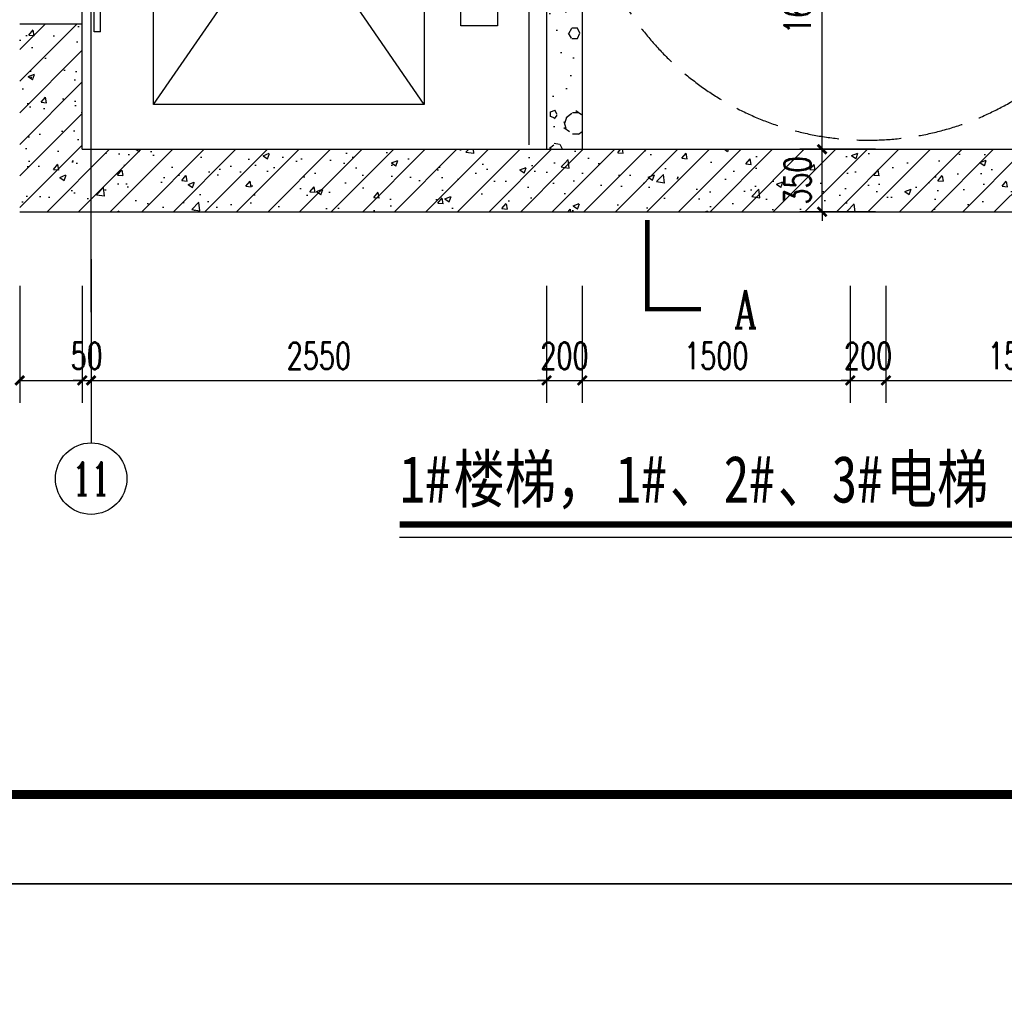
# Model space of a CAD drawing. Extents: x 797781 to 1255204, y 21234 to 1024248.
# Tile 863 of 1056: x 1168827 to 1174340, y 574701 to 580152. Entities that reach past the tile are written whole.
import ezdxf
from ezdxf.enums import TextEntityAlignment as Align

# ---------------------------------------------------------------- set-up
doc = ezdxf.new("R2010")
doc.units = 0
doc.header["$LTSCALE"] = 1000
doc.header["$MEASUREMENT"] = 0
doc.linetypes.add('230303生产综合楼-平面图_t8$0$DASH', pattern=[0.35, 0.25, -0.1])
doc.linetypes.add('230303生产综合楼-平面图_t8$0$DOTE', pattern=[2.42, 2, -0.2, 0.02, -0.2])
for name, color, linetype in [('230303生产综合楼-平面图_t8$0$A-PLAN-EVTR', 2, 'Continuous'), ('230303生产综合楼-平面图_t8$0$AXIS', 3, 'Continuous'), ('230303生产综合楼-平面图_t8$0$AXIS_TEXT', 7, 'Continuous'), ('230303生产综合楼-平面图_t8$0$DIM_SYMB', 3, 'Continuous'), ('230303生产综合楼-平面图_t8$0$DOTE', 1, '230303生产综合楼-平面图_t8$0$DOTE'), ('230303生产综合楼-平面图_t8$0$H-楼板留洞', 6, 'Continuous'), ('230303生产综合楼-平面图_t8$0$PUB_HATCH', 8, 'Continuous'), ('230303生产综合楼-平面图_t8$0$PUB_TEXT', 7, 'Continuous'), ('230303生产综合楼-平面图_t8$0$STAIR', 2, 'Continuous'), ('230303生产综合楼-平面图_t8$0$WALL', 40, 'Continuous'), ('230303生产综合楼-平面图_t8$0$WINDOW', 4, 'Continuous'), ('230303生产综合楼-平面图_t8$0$轮廓', 2, 'Continuous'), ('AXIS_TEXT', 7, 'Continuous'), ('PUB_TEXT', 7, 'Continuous'), ('PUB_TITLE', 4, 'Continuous')]:
    doc.layers.add(name, color=color, linetype=linetype)
doc.styles.add('230303生产综合楼-平面图_t8$0$-黑体', font='simhei.ttf', dxfattribs={"width": 0.8})
doc.styles.add('230303生产综合楼-平面图_t8$0$_TCH_AXIS', font='COMPLEX', dxfattribs={"bigfont": 'GBCBIG'})
doc.styles.add('230303生产综合楼-平面图_T8$0$_TCH_DIM_T3', font='SIMPLEX', dxfattribs={"width": 0.705882, "bigfont": 'GBCBIG'})
doc.styles.add('230303生产综合楼-平面图_t8$0$_TCH_LABEL', font='COMPLEX', dxfattribs={"bigfont": 'GBCBIG'})
doc.styles.add('COMPLEX', font='COMPLEX')
doc.dimstyles.new('230303生产综合楼-平面图_T8$0$_TCH_ARCH&&50', dxfattribs={"dimtxt": 148.75, "dimasz": 50, "dimexe": 125, "dimexo": 150, "dimgap": 63.125, "dimtad": 1, "dimdec": 0, "dimzin": 0, "dimdsep": 46, "dimtxsty": '230303生产综合楼-平面图_T8$0$_TCH_DIM_T3', "dimblk": '230303生产综合楼-平面图_t8$0$_ArchTick', "dimcen": 0.09, "dimclrt": 7, "dimazin": 2, "dimtfac": 1, "dimtdec": 0, "dimtix": 1, "dimtmove": 2, "dimatfit": 3, "dimfxl": 1, "dimtolj": 1, "dimtzin": 0, "dimarcsym": 0})
pattern_1 = [(45, (0, 0), (-88.388348, 88.388348), []), (50, (0, 0), (358.63009, -31.37607), [37.5, -412.5]), (355, (0, 0), (-69.37567, 376.09607), [30, -330]), (100.4514, (29.9, -2.6), (289.25469, 344.71977), [31.8701, -350.57106]), (46.1842, (0, 100), (533.62052, -82.7595), [56.25, -618.75]), (96.6356, (44.47, 93.1), (467.33135, 487.05894), [47.80514, -525.8565]), (351.1842, (0, 100), (467.33097, 487.0593), [45, -495]), (21, (50, 75), (298.453526, -201.309445), [37.5, -412.5]), (326, (50, 75), (121.65767, 362.57502), [30, -330]), (71.4514, (74.87, 58.22), (420.11131, 161.26525), [31.8701, -350.57106]), (37.5, (0, 0), (6.079928, 166.446927), [0, -326, 0, -335, 0, -331.25]), (7.5, (0, 0), (131.534769, 197.205856), [0, -191, 0, -318.5, 0, -126.25]), (327.5, (-111.5, 0), (266.911218, -11.277436), [0, -125, 0, -390, 0, -517.5]), (317.5, (-161.5, 0), (291.593085, 50.05249), [0, -162.5, 0, -259, 0, -367.5])]

# ---------------------------------------------------------------- blocks, each defined once
blk = doc.blocks.new('230303生产综合楼-平面图_t8$0$_ArchTick')
at = {"color": 0, "linetype": 'ByBlock', "const_width": 0.3}
blk.add_lwpolyline([(-0.5, -0.5), (0.5, 0.5)], dxfattribs=at)
blk = doc.blocks.new('*D3868')
at = {"layer": '230303生产综合楼-平面图_t8$0$AXIS', "color": 0, "lineweight": -2, "transparency": 16777216}
for p, q in [((1173618.3, 581076.4), (1173194.5, 581076.4)), ((1173319.5, 579426.4), (1173319.5, 581076.4)), ((1173618.3, 579426.4), (1173194.5, 579426.4))]:
    blk.add_line(p, q, dxfattribs=at)
at = {"layer": 'Defpoints', "color": 0, "transparency": 16777216}
for p in [(1173319.5, 581076.4), (1173768.3, 581076.4), (1173768.3, 579426.4)]:
    blk.add_point(p, dxfattribs=at)
at = {"layer": '230303生产综合楼-平面图_t8$0$AXIS', "color": 0, "lineweight": -2, "transparency": 16777216, "xscale": 50, "yscale": 50, "zscale": 50}
for p, rotation in [((1173319.5, 581076.4), 90), ((1173319.5, 579426.4), 270)]:
    blk.add_blockref('230303生产综合楼-平面图_t8$0$_ArchTick', p, dxfattribs=dict(at, rotation=rotation))
at = {"layer": '230303生产综合楼-平面图_t8$0$AXIS', "color": 7, "transparency": 16777216, "insert": (1173182, 580251.4), "char_height": 148.75, "attachment_point": 5, "rotation": 90, "style": '230303生产综合楼-平面图_T8$0$_TCH_DIM_T3'}
blk.add_mtext('\\A1;1650', dxfattribs=at)
blk = doc.blocks.new('*D3869')
at = {"layer": '230303生产综合楼-平面图_t8$0$AXIS', "color": 0, "lineweight": -2, "transparency": 16777216}
for p, q in [((1173618.3, 579426.4), (1173194.5, 579426.4)), ((1173319.5, 579426.4), (1173319.5, 579476.4)), ((1173319.5, 579076.4), (1173319.5, 579426.4)), ((1173618.3, 579076.4), (1173194.5, 579076.4)), ((1173319.5, 579076.4), (1173319.5, 579026.4))]:
    blk.add_line(p, q, dxfattribs=at)
at = {"layer": 'Defpoints', "color": 0, "transparency": 16777216}
for p in [(1173319.5, 579426.4), (1173768.3, 579426.4), (1173768.3, 579076.4)]:
    blk.add_point(p, dxfattribs=at)
at = {"layer": '230303生产综合楼-平面图_t8$0$AXIS', "color": 0, "lineweight": -2, "transparency": 16777216, "xscale": 50, "yscale": 50, "zscale": 50}
for p, rotation in [((1173319.5, 579426.4), 270), ((1173319.5, 579076.4), 90)]:
    blk.add_blockref('230303生产综合楼-平面图_t8$0$_ArchTick', p, dxfattribs=dict(at, rotation=rotation))
at = {"layer": '230303生产综合楼-平面图_t8$0$AXIS', "color": 7, "transparency": 16777216, "insert": (1173182, 579251.4), "char_height": 148.75, "attachment_point": 5, "rotation": 90, "style": '230303生产综合楼-平面图_T8$0$_TCH_DIM_T3'}
blk.add_mtext('\\A1;350', dxfattribs=at)
blk = doc.blocks.new('*D3886')
at = {"layer": '230303生产综合楼-平面图_t8$0$AXIS', "color": 0, "lineweight": -2, "transparency": 16777216}
for p, q in [((1168827, 578660.9), (1168827, 578007)), ((1169177, 578660.9), (1169177, 578007)), ((1168827, 578132), (1169177, 578132))]:
    blk.add_line(p, q, dxfattribs=at)
at = {"layer": 'Defpoints', "color": 0, "transparency": 16777216}
for p in [(1168827, 578810.9), (1169177, 578810.9), (1169177, 578132)]:
    blk.add_point(p, dxfattribs=at)
at = {"layer": '230303生产综合楼-平面图_t8$0$AXIS', "color": 0, "lineweight": -2, "transparency": 16777216, "xscale": 50, "yscale": 50, "zscale": 50, "rotation": 180}
blk.add_blockref('230303生产综合楼-平面图_t8$0$_ArchTick', (1168827, 578132), dxfattribs=at)
at = {"layer": '230303生产综合楼-平面图_t8$0$AXIS', "color": 0, "lineweight": -2, "transparency": 16777216, "xscale": 50, "yscale": 50, "zscale": 50}
blk.add_blockref('230303生产综合楼-平面图_t8$0$_ArchTick', (1169177, 578132), dxfattribs=at)
at = {"layer": '230303生产综合楼-平面图_t8$0$AXIS', "color": 7, "transparency": 16777216, "insert": (1168642, 578269.5), "char_height": 148.75, "attachment_point": 5, "style": '230303生产综合楼-平面图_T8$0$_TCH_DIM_T3'}
blk.add_mtext('\\A1;350', dxfattribs=at)
blk = doc.blocks.new('*D3887')
at = {"layer": '230303生产综合楼-平面图_t8$0$AXIS', "color": 0, "lineweight": -2, "transparency": 16777216}
for p, q in [((1169177, 578660.9), (1169177, 578007)), ((1169227, 578660.9), (1169227, 578007)), ((1169177, 578132), (1169127, 578132)), ((1169177, 578132), (1169227, 578132)), ((1169227, 578132), (1169277, 578132))]:
    blk.add_line(p, q, dxfattribs=at)
at = {"layer": 'Defpoints', "color": 0, "transparency": 16777216}
for p in [(1169177, 578810.9), (1169227, 578810.9), (1169227, 578132)]:
    blk.add_point(p, dxfattribs=at)
at = {"layer": '230303生产综合楼-平面图_t8$0$AXIS', "color": 0, "lineweight": -2, "transparency": 16777216, "xscale": 50, "yscale": 50, "zscale": 50}
blk.add_blockref('230303生产综合楼-平面图_t8$0$_ArchTick', (1169177, 578132), dxfattribs=at)
at = {"layer": '230303生产综合楼-平面图_t8$0$AXIS', "color": 0, "lineweight": -2, "transparency": 16777216, "xscale": 50, "yscale": 50, "zscale": 50, "rotation": 180}
blk.add_blockref('230303生产综合楼-平面图_t8$0$_ArchTick', (1169227, 578132), dxfattribs=at)
at = {"layer": '230303生产综合楼-平面图_t8$0$AXIS', "color": 7, "transparency": 16777216, "insert": (1169202, 578269.5), "char_height": 148.75, "attachment_point": 5, "style": '230303生产综合楼-平面图_T8$0$_TCH_DIM_T3'}
blk.add_mtext('\\A1;50', dxfattribs=at)
blk = doc.blocks.new('*D3888')
at = {"layer": '230303生产综合楼-平面图_t8$0$AXIS', "color": 0, "lineweight": -2, "transparency": 16777216}
for p, q in [((1169227, 578660.9), (1169227, 578007)), ((1171777, 578660.9), (1171777, 578007)), ((1169227, 578132), (1171777, 578132))]:
    blk.add_line(p, q, dxfattribs=at)
at = {"layer": 'Defpoints', "color": 0, "transparency": 16777216}
for p in [(1169227, 578810.9), (1171777, 578810.9), (1171777, 578132)]:
    blk.add_point(p, dxfattribs=at)
at = {"layer": '230303生产综合楼-平面图_t8$0$AXIS', "color": 0, "lineweight": -2, "transparency": 16777216, "xscale": 50, "yscale": 50, "zscale": 50, "rotation": 180}
blk.add_blockref('230303生产综合楼-平面图_t8$0$_ArchTick', (1169227, 578132), dxfattribs=at)
at = {"layer": '230303生产综合楼-平面图_t8$0$AXIS', "color": 0, "lineweight": -2, "transparency": 16777216, "xscale": 50, "yscale": 50, "zscale": 50}
blk.add_blockref('230303生产综合楼-平面图_t8$0$_ArchTick', (1171777, 578132), dxfattribs=at)
at = {"layer": '230303生产综合楼-平面图_t8$0$AXIS', "color": 7, "transparency": 16777216, "insert": (1170502, 578269.5), "char_height": 148.75, "attachment_point": 5, "style": '230303生产综合楼-平面图_T8$0$_TCH_DIM_T3'}
blk.add_mtext('\\A1;2550', dxfattribs=at)
blk = doc.blocks.new('*D3889')
at = {"layer": '230303生产综合楼-平面图_t8$0$AXIS', "color": 0, "lineweight": -2, "transparency": 16777216}
for p, q in [((1171777, 578660.9), (1171777, 578007)), ((1171977, 578660.9), (1171977, 578007)), ((1171777, 578132), (1171727, 578132)), ((1171777, 578132), (1171977, 578132)), ((1171977, 578132), (1172027, 578132))]:
    blk.add_line(p, q, dxfattribs=at)
at = {"layer": 'Defpoints', "color": 0, "transparency": 16777216}
for p in [(1171777, 578810.9), (1171977, 578810.9), (1171977, 578132)]:
    blk.add_point(p, dxfattribs=at)
at = {"layer": '230303生产综合楼-平面图_t8$0$AXIS', "color": 0, "lineweight": -2, "transparency": 16777216, "xscale": 50, "yscale": 50, "zscale": 50}
blk.add_blockref('230303生产综合楼-平面图_t8$0$_ArchTick', (1171777, 578132), dxfattribs=at)
at = {"layer": '230303生产综合楼-平面图_t8$0$AXIS', "color": 0, "lineweight": -2, "transparency": 16777216, "xscale": 50, "yscale": 50, "zscale": 50, "rotation": 180}
blk.add_blockref('230303生产综合楼-平面图_t8$0$_ArchTick', (1171977, 578132), dxfattribs=at)
at = {"layer": '230303生产综合楼-平面图_t8$0$AXIS', "color": 7, "transparency": 16777216, "insert": (1171877, 578269.5), "char_height": 148.75, "attachment_point": 5, "style": '230303生产综合楼-平面图_T8$0$_TCH_DIM_T3'}
blk.add_mtext('\\A1;200', dxfattribs=at)
blk = doc.blocks.new('*D3890')
at = {"layer": '230303生产综合楼-平面图_t8$0$AXIS', "color": 0, "lineweight": -2, "transparency": 16777216}
for p, q in [((1171977, 578660.9), (1171977, 578007)), ((1173477, 578660.9), (1173477, 578007)), ((1171977, 578132), (1173477, 578132))]:
    blk.add_line(p, q, dxfattribs=at)
at = {"layer": 'Defpoints', "color": 0, "transparency": 16777216}
for p in [(1171977, 578810.9), (1173477, 578810.9), (1173477, 578132)]:
    blk.add_point(p, dxfattribs=at)
at = {"layer": '230303生产综合楼-平面图_t8$0$AXIS', "color": 0, "lineweight": -2, "transparency": 16777216, "xscale": 50, "yscale": 50, "zscale": 50, "rotation": 180}
blk.add_blockref('230303生产综合楼-平面图_t8$0$_ArchTick', (1171977, 578132), dxfattribs=at)
at = {"layer": '230303生产综合楼-平面图_t8$0$AXIS', "color": 0, "lineweight": -2, "transparency": 16777216, "xscale": 50, "yscale": 50, "zscale": 50}
blk.add_blockref('230303生产综合楼-平面图_t8$0$_ArchTick', (1173477, 578132), dxfattribs=at)
at = {"layer": '230303生产综合楼-平面图_t8$0$AXIS', "color": 7, "transparency": 16777216, "insert": (1172727, 578269.5), "char_height": 148.75, "attachment_point": 5, "style": '230303生产综合楼-平面图_T8$0$_TCH_DIM_T3'}
blk.add_mtext('\\A1;1500', dxfattribs=at)
blk = doc.blocks.new('*D3891')
at = {"layer": '230303生产综合楼-平面图_t8$0$AXIS', "color": 0, "lineweight": -2, "transparency": 16777216}
for p, q in [((1173477, 578660.9), (1173477, 578007)), ((1173677, 578660.9), (1173677, 578007)), ((1173477, 578132), (1173427, 578132)), ((1173477, 578132), (1173677, 578132)), ((1173677, 578132), (1173727, 578132))]:
    blk.add_line(p, q, dxfattribs=at)
at = {"layer": 'Defpoints', "color": 0, "transparency": 16777216}
for p in [(1173477, 578810.9), (1173677, 578810.9), (1173677, 578132)]:
    blk.add_point(p, dxfattribs=at)
at = {"layer": '230303生产综合楼-平面图_t8$0$AXIS', "color": 0, "lineweight": -2, "transparency": 16777216, "xscale": 50, "yscale": 50, "zscale": 50}
blk.add_blockref('230303生产综合楼-平面图_t8$0$_ArchTick', (1173477, 578132), dxfattribs=at)
at = {"layer": '230303生产综合楼-平面图_t8$0$AXIS', "color": 0, "lineweight": -2, "transparency": 16777216, "xscale": 50, "yscale": 50, "zscale": 50, "rotation": 180}
blk.add_blockref('230303生产综合楼-平面图_t8$0$_ArchTick', (1173677, 578132), dxfattribs=at)
at = {"layer": '230303生产综合楼-平面图_t8$0$AXIS', "color": 7, "transparency": 16777216, "insert": (1173577, 578269.5), "char_height": 148.75, "attachment_point": 5, "style": '230303生产综合楼-平面图_T8$0$_TCH_DIM_T3'}
blk.add_mtext('\\A1;200', dxfattribs=at)
blk = doc.blocks.new('*D3892')
at = {"layer": '230303生产综合楼-平面图_t8$0$AXIS', "color": 0, "lineweight": -2, "transparency": 16777216}
for p, q in [((1173677, 578660.9), (1173677, 578007)), ((1175177, 578660.9), (1175177, 578007)), ((1173677, 578132), (1175177, 578132))]:
    blk.add_line(p, q, dxfattribs=at)
at = {"layer": 'Defpoints', "color": 0, "transparency": 16777216}
for p in [(1173677, 578810.9), (1175177, 578810.9), (1175177, 578132)]:
    blk.add_point(p, dxfattribs=at)
at = {"layer": '230303生产综合楼-平面图_t8$0$AXIS', "color": 0, "lineweight": -2, "transparency": 16777216, "xscale": 50, "yscale": 50, "zscale": 50, "rotation": 180}
blk.add_blockref('230303生产综合楼-平面图_t8$0$_ArchTick', (1173677, 578132), dxfattribs=at)
at = {"layer": '230303生产综合楼-平面图_t8$0$AXIS', "color": 0, "lineweight": -2, "transparency": 16777216, "xscale": 50, "yscale": 50, "zscale": 50}
blk.add_blockref('230303生产综合楼-平面图_t8$0$_ArchTick', (1175177, 578132), dxfattribs=at)
at = {"layer": '230303生产综合楼-平面图_t8$0$AXIS', "color": 7, "transparency": 16777216, "insert": (1174427, 578269.5), "char_height": 148.75, "attachment_point": 5, "style": '230303生产综合楼-平面图_T8$0$_TCH_DIM_T3'}
blk.add_mtext('\\A1;1500', dxfattribs=at)
blk = doc.blocks.new('_AXISO')
blk.add_circle((0, 0), 0.5)
at = {"layer": 'AXIS_TEXT', "style": 'COMPLEX', "width": 1.041667}
blk.add_attdef('A', text='', height=0.56, dxfattribs=at).set_placement((-0.25, -0.28), (0.25, -0.28), align=Align.FIT)
blk = doc.blocks.new('230303生产综合楼-平面图_t8$0$$DORLIB2D$00000127')
at = {"color": 0}
for points in [[(-0.5333, 0.7949), (-0.5333, 0.6904)], [(-0.0333, 0.7949), (-0.5333, 0.7949)], [(-0.0333, 0.7949), (-0.0333, 0.6904)], [(0.5333, 0.7949), (0.0333, 0.7949)], [(0.0333, 0.7949), (0.0333, 0.6904)], [(0.5333, 0.7949), (0.5333, 0.6904)], [(-0.0333, 0.6904), (-0.5333, 0.6904)], [(0.5333, 0.6904), (0.0333, 0.6904)], [(0.5, 0.5), (-0.5, 0.5)]]:
    blk.add_lwpolyline(points, dxfattribs=at)

msp = doc.modelspace()

# ---------------------------------------------------------------- hatches: boundary and pattern name
at = {"layer": '230303生产综合楼-平面图_t8$0$PUB_HATCH'}
h = msp.add_hatch(dxfattribs=at)
h.set_pattern_fill('加气混凝土', color=256, scale=50, style=0)
h.set_pattern_definition([(0, (177, -183), (300, 600), [0, -600]), (0, (-174, -264), (300, 600), [0, -600]), (0, (21, -270), (300, 600), [0, -600]), (0, (234, -93), (300, 600), [0, -600]), (0, (-15, -300), (300, 600), [0, -600]), (0, (294, 285), (300, 600), [0, -600]), (0, (111, 237), (300, 600), [0, -600]), (0, (207, 162), (300, 600), [0, -600]), (0, (-282, 150), (300, 600), [0, -600]), (0, (12, 123), (300, 600), [0, -600]), (0, (-102, -30), (300, 600), [0, -600]), (0, (-96, -255), (300, 600), [0, -600]), (0, (129, -279), (300, 600), [0, -600]), (0, (294, -15), (300, 600), [0, -600]), (0, (-267, -108), (300, 600), [0, -600]), (0, (-216, -6), (300, 600), [0, -600]), (0, (18, -48), (300, 600), [0, -600]), (0, (-66, -135), (300, 600), [0, -600]), (0, (-114, 63), (300, 600), [0, -600]), (0, (-39, 288), (300, 600), [0, -600]), (0, (-243, -234), (300, 600), [0, -600]), (0, (87, 165), (300, 600), [0, -600]), (0, (-192, 174), (300, 600), [0, -600]), (0, (-240, 252), (300, 600), [0, -600]), (130.601294, (257.143, 97.143), (-1499.9999834, 1800.0000079), [26.34155, -11037.111]), (18.434949, (214.29, 108.57), (1499.9999945, 599.9999956), [27.10524, -3767.6279]), (90, (214.3, 82.86), (300, 600), [25.71428, -1174.28565]), (161.565051, (240, 74.29), (-1500.0000076, 599.999955), [27.10524, -3767.6279]), (53.130102, (240, 74.29), (300.000001, 600), [28.57143, -2971.4285]), (135, (262.86, -231.43), (-300.000036, 599.99996), [24.24366, -1672.8126]), (45, (228.57, -231.43), (299.999998, 599.999998), [24.24366, -1672.8126]), (135, (245.71, -248.57), (-300.000036, 599.99996), [24.24366, -1672.8126]), (45, (245.71, -248.57), (299.999998, 599.999998), [24.24366, -1672.8126]), (116.56505, (-25.7, 171.43), (-5e-05, 1199.99997), [31.94383, -638.8765]), (180, (-40, 200), (-300, 600), [34.28572, -565.71425]), (63.43495, (-88.57, 171.43), (3e-06, 1200), [31.94383, -638.8765]), (116.56505, (-74.3, 142.86), (-5e-05, 1199.99997), [31.94383, -638.8765]), (0, (-74.3, 142.86), (300, 600), [34.28572, -565.71425]), (63.43495, (-40, 142.86), (3e-06, 1200), [31.94383, -638.8765]), (107.102728, (200, -31.429), (-899.9999656, 3000.00000484), [38.86135, -16282.9025]), (143.972626, (188.57, 5.714), (-5699.9999277, 4199.9999952), [38.86135, -8122.02]), (180, (157.14, 28.6), (-300, 600), [37.14286, -562.8571]), (36.0273733, (88.57, 5.714), (5699.9999579, 4199.9999547), [38.86135, -8122.02]), (71.565051, (77.14, -28.57), (900.0000046, 2999.999995), [36.14032, -3758.5928]), (107.102728, (88.571, -65.714), (-899.9999656, 3000.00000484), [38.86135, -16282.9025]), (143.972626, (120, -88.57), (-5699.9999277, 4199.9999952), [38.86135, -8122.02]), (0, (120, -88.6), (300, 600), [37.14286, -562.8571]), (36.0273733, (157.143, -88.57), (5699.9999579, 4199.9999547), [38.86135, -8122.02]), (71.565051, (188.57, -65.71), (900.0000046, 2999.999995), [36.14032, -3758.5928]), (150.255118, (205.714, 248.57), (-900.000002, 599.9999926), [23.03502, -4814.3196]), (90, (185.7, 237.14), (300, 600), [22.85714, -1177.14275]), (29.744881, (185.714, 237.14), (900.0000005, 599.999997), [23.03502, -4814.3196]), (116.56505, (65.7, -177.14), (-5e-05, 1199.99997), [31.94383, -638.8765]), (168.690067, (51.43, -148.57), (-2700.000002, 599.999985), [29.13725, -6089.6855]), (41.185925, (0, -162.857), (7499.99995456, 6599.9999423), [30.37184, -12725.802]), (90, (0, -191.43), (300, 600), [28.57143, -1171.4285]), (138.814074, (22.857, -211.429), (-7499.9998667, 6600.00004204), [30.37184, -12725.802]), (16.6992442, (22.857, -211.429), (9899.9999255, 2999.9999686), [29.82945, -12498.5375]), (60.945396, (51.43, -202.857), (299.9999992, 599.9999947), [29.41609, -12325.3395]), (109.983106, (-185.714, 74.286), (-1500.00000565, 4199.9999889), [33.442, -14012.1975]), (155.556045, (-197.143, 105.714), (-3900.00001487, 1799.9999626), [34.52299, -14465.1315]), (24.4439547, (-260, 105.714), (3900.00000195, 1799.99999134), [34.52299, -14465.1315]), (70.0168934, (-271.429, 74.286), (1500.0000045, 4199.9999896), [33.442, -14012.1975]), (109.983106, (-260, 42.857), (-1500.00000565, 4199.9999889), [33.442, -14012.1975]), (160.016893, (-228.57, 31.43), (-1500.0000009, 599.9999727), [33.442, -6989.3775]), (19.9831065, (-228.57, 31.43), (1499.9999918, 599.999999), [33.442, -6989.3775]), (70.0168934, (-197.143, 42.857), (1500.0000045, 4199.9999896), [33.442, -14012.1975]), (122.005383, (37.14, 20), (-300.0000403, 599.9999694), [26.95423, -5633.434]), (18.434949, (-2.86, 34.29), (1499.9999945, 599.9999956), [27.10524, -3767.6279]), (90, (-2.86, 8.57), (300, 600), [25.71428, -1174.28565]), (161.565051, (22.86, 0), (-1500.0000076, 599.999955), [27.10524, -3767.6279]), (54.4623222, (22.857, 0), (2099.999997, 2999.9999955), [24.57807, -10298.2115]), (116.56505, (-137.14, -125.7), (-5e-05, 1199.99997), [31.94383, -638.8765]), (180, (-151.4, -97.14), (-300, 600), [31.42857, -568.5714]), (59.0362434, (-200, -125.714), (300.000001, 599.999997), [33.31973, -6963.822]), (120.963756, (-182.857, -154.286), (-300.000041, 599.9999724), [33.31973, -6963.822]), (0, (-182.86, -154.3), (300, 600), [31.42857, -568.5714]), (63.43495, (-151.43, -154.3), (3e-06, 1200), [31.94383, -638.8765])])
h.paths.add_polyline_path([(1171843.7, 582226.4), (1171777, 582126.4), (1171777, 579426.4), (1171977, 579426.4), (1171977, 582226.4)])
h = msp.add_hatch(dxfattribs=at)
h.set_pattern_fill('钢筋混凝土', color=256, scale=50, style=0)
h.set_pattern_definition(pattern_1)
h.paths.add_polyline_path([(1169177, 579426.4), (1169177, 580126.4), (1168827, 580126.4), (1168827, 579076.4)])
h = msp.add_hatch(dxfattribs=at)
h.set_pattern_fill('钢筋混凝土', color=256, scale=50, style=0)
h.set_pattern_definition(pattern_1)
h.paths.add_polyline_path([(1169177, 579426.4), (1168827, 579076.4), (1171877, 579076.4), (1171877, 579426.4)])
h = msp.add_hatch(dxfattribs=at)
h.set_pattern_fill('钢筋混凝土', color=256, scale=50, style=0)
h.set_pattern_definition(pattern_1)
h.paths.add_polyline_path([(1171877, 579426.4), (1171877, 579076.4), (1175277, 579076.4), (1175277, 579426.4)])

# ---------------------------------------------------------------- linework, layer by layer
at = {"layer": '230303生产综合楼-平面图_t8$0$A-PLAN-EVTR'}
for p, q in [((1169577, 579676.4), (1171092, 581876.4)), ((1171092, 579676.4), (1169577, 581876.4)), ((1169577, 579676.4), (1169577, 581876.4)), ((1171092, 581876.4), (1171092, 579676.4)), ((1171297, 580116.4), (1171297, 581436.4)), ((1171502, 581436.4), (1171502, 580116.4)), ((1171502, 580116.4), (1171297, 580116.4)), ((1171092, 579676.4), (1169577, 579676.4))]:
    msp.add_line(p, q, dxfattribs=at)
at = {"layer": '230303生产综合楼-平面图_t8$0$AXIS'}
msp.add_line((1169227, 578810.9), (1169227, 577782), dxfattribs=at)
at = {"layer": '230303生产综合楼-平面图_t8$0$DIM_SYMB'}
for points, const_width in [([(1172341, 579030.9), (1172341, 578530.9), (1172641, 578530.9)], 25), ([(1170953.7, 577325.1), (1176561.8, 577325.1)], 35)]:
    msp.add_lwpolyline(points, dxfattribs=dict(at, const_width=const_width))
msp.add_lwpolyline([(1170953.7, 577255.1), (1176561.8, 577255.1)], dxfattribs=at)
at = {"layer": '230303生产综合楼-平面图_t8$0$DOTE'}
msp.add_line((1169227, 578514.8), (1169227, 588880.6), dxfattribs=at)
at = {"layer": '230303生产综合楼-平面图_t8$0$H-楼板留洞'}
msp.add_lwpolyline([(1171677, 582126.4), (1171677, 579451.4)], dxfattribs=at)
at = {"layer": '230303生产综合楼-平面图_t8$0$STAIR'}
for p, q in [((1171977, 581076.4), (1171977, 579426.4)), ((1171977, 579426.4), (1175177, 579426.4))]:
    msp.add_line(p, q, dxfattribs=at)
at = {"layer": '230303生产综合楼-平面图_t8$0$WALL'}
for p, q in [((1171977, 582226.4), (1171977, 579426.4)), ((1171777, 582126.4), (1171777, 579426.4)), ((1169177, 580126.4), (1168827, 580126.4)), ((1169177, 579426.4), (1169177, 580126.4)), ((1169177, 579426.4), (1171877, 579426.4)), ((1171877, 579426.4), (1175277, 579426.4)), ((1168827, 579076.4), (1171877, 579076.4)), ((1171877, 579076.4), (1175277, 579076.4))]:
    msp.add_line(p, q, dxfattribs=at)
at = {"layer": '230303生产综合楼-平面图_t8$0$轮廓', "linetype": '230303生产综合楼-平面图_t8$0$DASH'}
msp.add_arc((1173577, 581077.1), 1600, 180, 0, dxfattribs=at)
at = {"layer": 'PUB_TITLE'}
for points in [[(1146159.4, 575313.1), (1198709.4, 575313.1), (1198709.4, 605013.1), (1146159.4, 605013.1)], [(1146159.4, 533263.1), (1175859.4, 533263.1), (1175859.4, 575313.1), (1146159.4, 575313.1)]]:
    msp.add_lwpolyline(points, close=True, dxfattribs=at)
at = {"layer": 'PUB_TITLE', "const_width": 50}
msp.add_lwpolyline([(1146904.2, 575813.1), (1197704.2, 575813.1), (1197704.2, 604513.1), (1146904.2, 604513.1)], close=True, dxfattribs=at)

# ---------------------------------------------------------------- block references
at = {"layer": '230303生产综合楼-平面图_t8$0$AXIS'}
ref = msp.add_blockref('_AXISO', (1169227, 577582), dxfattribs=dict(at, xscale=400, yscale=400, zscale=400))
ref.add_attrib('A', '11', dxfattribs={"layer": '230303生产综合楼-平面图_t8$0$AXIS_TEXT', "ltscale": 2, "height": 184.38, "style": '230303生产综合楼-平面图_t8$0$_TCH_AXIS'}).set_placement((1169121.7, 577489.8), (1169332.4, 577489.8), align=Align.FIT)
at = {"layer": '230303生产综合楼-平面图_t8$0$WINDOW', "xscale": 1300, "yscale": 350, "zscale": 350, "rotation": 270}
msp.add_blockref('230303生产综合楼-平面图_t8$0$$DORLIB2D$00000127', (1169002, 580776.4), dxfattribs=at)

# ---------------------------------------------------------------- texts
at = {"layer": '230303生产综合楼-平面图_t8$0$PUB_TEXT', "style": '230303生产综合楼-平面图_t8$0$_TCH_LABEL', "width": 0.705882}
msp.add_text('A', height=212.5, dxfattribs=at).set_placement((1172826.7, 578424.7))
at = {"layer": 'PUB_TEXT', "style": '230303生产综合楼-平面图_t8$0$-黑体', "width": 0.8}
for s, height, p in [('楼梯，', 262.87, (1171256.2, 577448.2)), ('电梯', 262.87, (1173675.8, 577448.2)), ('1#', 262.87, (1170953.7, 577448.2)), ('1#', 262.87, (1172163.5, 577448.2)), ('2#', 262.87, (1172768.4, 577448.2)), ('3#', 262.87, (1173373.3, 577448.2)), ('、', 262.9, (1172466, 577448.2)), ('、', 262.9, (1173070.9, 577448.2))]:
    msp.add_text(s, height=height, dxfattribs=at).set_placement(p)

# ---------------------------------------------------------------- dimensions: what is measured, and where the dimension line sits
at = {"layer": '230303生产综合楼-平面图_t8$0$AXIS'}
for p1, p2, distance, picture, middle in [((1173768.3, 579426.4), (1173768.3, 581076.4), 448.9, '*D3868', (1173182, 580251.4)), ((1173768.3, 579076.4), (1173768.3, 579426.4), 448.9, '*D3869', (1173182, 579251.4)), ((1169177, 578810.9), (1169227, 578810.9), -678.9, '*D3887', (1169202, 578269.5)), ((1169227, 578810.9), (1171777, 578810.9), -678.9, '*D3888', (1170502, 578269.5)), ((1171777, 578810.9), (1171977, 578810.9), -678.9, '*D3889', (1171877, 578269.5)), ((1171977, 578810.9), (1173477, 578810.9), -678.9, '*D3890', (1172727, 578269.5)), ((1173477, 578810.9), (1173677, 578810.9), -678.9, '*D3891', (1173577, 578269.5)), ((1173677, 578810.9), (1175177, 578810.9), -678.9, '*D3892', (1174427, 578269.5))]:
    dim = msp.add_aligned_dim(p1=p1, p2=p2, distance=distance, dimstyle='230303生产综合楼-平面图_T8$0$_TCH_ARCH&&50', dxfattribs=at)
    dim.commit()
    dim.dimension.update_dxf_attribs({"geometry": picture, "text_midpoint": middle})
dim = msp.add_linear_dim(base=(1169177, 578132), p1=(1168827, 578810.9), p2=(1169177, 578810.9), angle=0, dimstyle='230303生产综合楼-平面图_T8$0$_TCH_ARCH&&50', dxfattribs=at)
dim.commit()
dim.dimension.update_dxf_attribs({"geometry": '*D3886', "text_midpoint": (1168642, 578269.5), "dimtype": 161})

doc.saveas('drawing.dxf')
